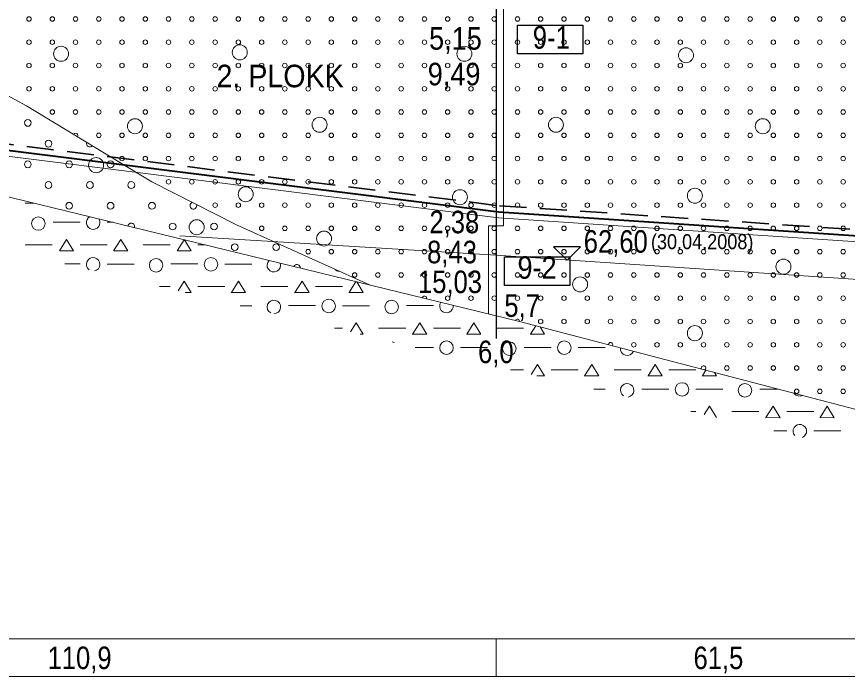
# Model space of a CAD drawing. Extents: x 640104 to 640970, y 6442278 to 6442689.
# Drawn here: x 640696.8 to 640807.5, y 6442488.9 to 6442576.8 of the extents above; entities that cross this region are included whole.
import ezdxf
from ezdxf.enums import TextEntityAlignment as Align

# ---------------------------------------------------------------- set-up
doc = ezdxf.new("R2010")
doc.units = 0
doc.header["$LTSCALE"] = 1.2
doc.linetypes.add('MEDIUM_DASHED', pattern=[4.5, 3, -1.5])
for name, color, linetype, lineweight in [('30', 7, 'Continuous', 13), ('31', 7, 'Continuous', 13), ('32', 7, 'Continuous', 25), ('33', 7, 'Continuous', 13), ('34', 7, 'Continuous', 25), ('35', 7, 'Continuous', 35), ('42', 7, 'Continuous', 13), ('43', 7, 'Continuous', 13), ('46', 7, 'Continuous', 13), ('47', 7, 'Continuous', 13)]:
    doc.layers.add(name, color=color, linetype=linetype, lineweight=lineweight)

msp = doc.modelspace()

# ---------------------------------------------------------------- linework, layer by layer
at = {"layer": '30'}
for p, q in [((640524.54, 6442493.94), (640955.05, 6442493.94)), ((640760.67, 6442493.94), (640760.67, 6442488.94)), ((640524.54, 6442488.94), (640955.05, 6442488.94))]:
    msp.add_line(p, q, dxfattribs=at)
at = {"layer": '31'}
for points in [[(640657.64, 6442584.24), (640674.2, 6442577.56), (640686.8, 6442571.01), (640698.09, 6442564.96), (640704.51, 6442561.06), (640714.77, 6442554.82), (640726.06, 6442549.09), (640743.8, 6442541.09)], [(640553.71, 6442558.56), (640570.07, 6442558.94), (640649.85, 6442563.98), (640763.79, 6442536.22), (640808.67, 6442524.48), (640822.17, 6442520.94), (640837.77, 6442517.67), (640873.2, 6442509.45), (640884.27, 6442508.94), (640895.27, 6442508.94), (640947.47, 6442510.44), (640955.05, 6442510.44)]]:
    msp.add_lwpolyline(points, dxfattribs=at)
at = {"layer": '32'}
msp.add_line((640760.67, 6442593.94), (640760.67, 6442533.94), dxfattribs=at)
at = {"layer": '33'}
for points in [[(640761.67, 6442548.94), (640761.67, 6442587.75), (640760.71, 6442587.94), (640760.67, 6442587.94), (640760.67, 6442548.94)], [(640759.67, 6442548.94), (640759.67, 6442537.22), (640760.67, 6442536.98), (640760.67, 6442548.94)]]:
    msp.add_lwpolyline(points, close=True, dxfattribs=at)
at = {"layer": '33', "lineweight": 25}
for points in [[(640763.51, 6442575.69), (640772.22, 6442575.69), (640772.22, 6442571.89), (640763.51, 6442571.89)], [(640761.76, 6442544.82), (640770.47, 6442544.82), (640770.47, 6442541.03), (640761.76, 6442541.03)]]:
    msp.add_lwpolyline(points, close=True, dxfattribs=at)
at = {"layer": '34', "lineweight": 13}
msp.add_lwpolyline([(640718.51, 6442547.61), (640760.64, 6442545.05), (640822.17, 6442540.94), (640861.08, 6442538.41), (640873.26, 6442537.95), (640895.2, 6442536.39), (640947.44, 6442534.5), (640955.05, 6442534.43)], dxfattribs=at)
at = {"layer": '34'}
msp.add_lwpolyline([(640768.33, 6442546.18), (640770.13, 6442544.37), (640771.9, 6442546.18)], close=True, dxfattribs=at)
at = {"layer": '35', "linetype": 'MEDIUM_DASHED'}
msp.add_lwpolyline([(640649.9, 6442565.58), (640761.11, 6442551.63), (640823.77, 6442547.45)], dxfattribs=at)
at = {"layer": '35', "lineweight": 40}
msp.add_lwpolyline([(640649.88, 6442564.78), (640761.03, 6442550.84), (640822.97, 6442546.7)], dxfattribs=at)
at = {"layer": '35', "lineweight": 13}
msp.add_lwpolyline([(640649.85, 6442563.98), (640760.96, 6442550.04), (640822.17, 6442545.95)], dxfattribs=at)
at = {"layer": '42'}
for centre in [(640698.254, 6442562.667), (640701.012, 6442559.909), (640698.254, 6442557.152), (640703.77, 6442557.152), (640709.285, 6442557.152), (640701.012, 6442554.394), (640706.527, 6442554.394), (640712.043, 6442554.394), (640703.77, 6442551.636), (640709.285, 6442551.636), (640714.8, 6442551.636), (640717.558, 6442548.878), (640723.074, 6442548.878), (640725.831, 6442546.121), (640731.347, 6442546.121)]:
    msp.add_circle(centre, 0.45, dxfattribs=at)
for centre, start, end in [((640706.527, 6442559.909), 156.91227, 320.46546), ((640720.316, 6442551.636), 105.84554, 20.36198), ((640712.043, 6442548.878), 339.98451, 172.63295), ((640734.104, 6442543.363), 357.50142, 155.11603), ((640739.62, 6442543.363), 207.38476, 284.05232)]:
    msp.add_arc(centre, 0.45, start, end, dxfattribs=at)
at = {"layer": '43'}
for centre in [(640698.411, 6442576.518), (640701.511, 6442576.518), (640704.611, 6442576.518), (640707.711, 6442576.518), (640710.811, 6442576.518), (640713.911, 6442576.518), (640717.011, 6442576.518), (640720.111, 6442576.518), (640723.211, 6442576.518), (640726.311, 6442576.518), (640729.411, 6442576.518), (640732.511, 6442576.518), (640735.611, 6442576.518), (640738.711, 6442576.518), (640741.811, 6442576.518), (640744.911, 6442576.518), (640748.011, 6442576.518), (640751.111, 6442576.518), (640754.211, 6442576.518), (640757.311, 6442576.518), (640760.411, 6442576.518), (640763.511, 6442576.518), (640766.611, 6442576.518), (640769.711, 6442576.518), (640772.811, 6442576.518), (640775.911, 6442576.518), (640779.011, 6442576.518), (640782.111, 6442576.518), (640785.211, 6442576.518), (640788.311, 6442576.518), (640791.411, 6442576.518), (640794.511, 6442576.518), (640797.611, 6442576.518), (640800.711, 6442576.518), (640803.811, 6442576.518), (640806.911, 6442576.518), (640698.411, 6442573.418), (640701.511, 6442573.418), (640704.611, 6442573.418), (640707.711, 6442573.418), (640710.811, 6442573.418), (640713.911, 6442573.418), (640717.011, 6442573.418), (640720.111, 6442573.418), (640723.211, 6442573.418), (640726.311, 6442573.418), (640729.411, 6442573.418), (640732.511, 6442573.418), (640735.611, 6442573.418), (640738.711, 6442573.418), (640741.811, 6442573.418), (640744.911, 6442573.418), (640748.011, 6442573.418), (640751.111, 6442573.418), (640754.211, 6442573.418), (640757.311, 6442573.418), (640760.411, 6442573.418), (640763.511, 6442573.418), (640766.611, 6442573.418), (640769.711, 6442573.418), (640772.811, 6442573.418), (640775.911, 6442573.418), (640779.011, 6442573.418), (640782.111, 6442573.418), (640785.211, 6442573.418), (640788.311, 6442573.418), (640791.411, 6442573.418), (640794.511, 6442573.418), (640797.611, 6442573.418), (640800.711, 6442573.418), (640803.811, 6442573.418), (640806.911, 6442573.418), (640698.411, 6442570.318), (640701.511, 6442570.318), (640704.611, 6442570.318), (640707.711, 6442570.318), (640710.811, 6442570.318), (640713.911, 6442570.318), (640717.011, 6442570.318), (640720.111, 6442570.318), (640723.211, 6442570.318), (640726.311, 6442570.318), (640729.411, 6442570.318), (640732.511, 6442570.318), (640735.611, 6442570.318), (640738.711, 6442570.318), (640741.811, 6442570.318), (640744.911, 6442570.318), (640748.011, 6442570.318), (640751.111, 6442570.318), (640754.211, 6442570.318), (640757.311, 6442570.318), (640760.411, 6442570.318), (640763.511, 6442570.318), (640766.611, 6442570.318), (640769.711, 6442570.318), (640772.811, 6442570.318), (640775.911, 6442570.318), (640779.011, 6442570.318), (640782.111, 6442570.318), (640785.211, 6442570.318), (640788.311, 6442570.318), (640791.411, 6442570.318), (640794.511, 6442570.318), (640797.611, 6442570.318), (640800.711, 6442570.318), (640803.811, 6442570.318), (640806.911, 6442570.318), (640698.411, 6442567.218), (640701.511, 6442567.218), (640704.611, 6442567.218), (640707.711, 6442567.218), (640710.811, 6442567.218), (640713.911, 6442567.218), (640717.011, 6442567.218), (640720.111, 6442567.218), (640723.211, 6442567.218), (640726.311, 6442567.218), (640729.411, 6442567.218), (640732.511, 6442567.218), (640735.611, 6442567.218), (640738.711, 6442567.218), (640741.811, 6442567.218), (640744.911, 6442567.218), (640748.011, 6442567.218), (640751.111, 6442567.218), (640754.211, 6442567.218), (640757.311, 6442567.218), (640760.411, 6442567.218), (640763.511, 6442567.218), (640766.611, 6442567.218), (640769.711, 6442567.218), (640772.811, 6442567.218), (640775.911, 6442567.218), (640779.011, 6442567.218), (640782.111, 6442567.218), (640785.211, 6442567.218), (640788.311, 6442567.218), (640791.411, 6442567.218), (640794.511, 6442567.218), (640797.611, 6442567.218), (640800.711, 6442567.218), (640803.811, 6442567.218), (640806.911, 6442567.218), (640701.511, 6442564.118), (640704.611, 6442564.118), (640707.711, 6442564.118), (640710.811, 6442564.118), (640713.911, 6442564.118), (640717.011, 6442564.118), (640720.111, 6442564.118), (640723.211, 6442564.118), (640726.311, 6442564.118), (640729.411, 6442564.118), (640732.511, 6442564.118), (640735.611, 6442564.118), (640738.711, 6442564.118), (640741.811, 6442564.118), (640744.911, 6442564.118), (640748.011, 6442564.118), (640751.111, 6442564.118), (640754.211, 6442564.118), (640757.311, 6442564.118), (640760.411, 6442564.118), (640763.511, 6442564.118), (640766.611, 6442564.118), (640769.711, 6442564.118), (640772.811, 6442564.118), (640775.911, 6442564.118), (640779.011, 6442564.118), (640782.111, 6442564.118), (640785.211, 6442564.118), (640788.311, 6442564.118), (640791.411, 6442564.118), (640794.511, 6442564.118), (640797.611, 6442564.118), (640800.711, 6442564.118), (640803.811, 6442564.118), (640806.911, 6442564.118), (640707.711, 6442561.018), (640710.811, 6442561.018), (640713.911, 6442561.018), (640717.011, 6442561.018), (640720.111, 6442561.018), (640723.211, 6442561.018), (640726.311, 6442561.018), (640729.411, 6442561.018), (640732.511, 6442561.018), (640735.611, 6442561.018), (640738.711, 6442561.018), (640741.811, 6442561.018), (640744.911, 6442561.018), (640748.011, 6442561.018), (640751.111, 6442561.018), (640754.211, 6442561.018), (640757.311, 6442561.018), (640760.411, 6442561.018), (640763.511, 6442561.018), (640766.611, 6442561.018), (640769.711, 6442561.018), (640772.811, 6442561.018), (640775.911, 6442561.018), (640779.011, 6442561.018), (640782.111, 6442561.018), (640785.211, 6442561.018), (640788.311, 6442561.018), (640791.411, 6442561.018), (640794.511, 6442561.018), (640797.611, 6442561.018), (640800.711, 6442561.018), (640803.811, 6442561.018), (640806.911, 6442561.018), (640710.811, 6442557.918), (640713.911, 6442557.918), (640717.011, 6442557.918), (640720.111, 6442557.918), (640723.211, 6442557.918), (640726.311, 6442557.918), (640729.411, 6442557.918), (640732.511, 6442557.918), (640735.611, 6442557.918), (640738.711, 6442557.918), (640741.811, 6442557.918), (640744.911, 6442557.918), (640748.011, 6442557.918), (640751.111, 6442557.918), (640754.211, 6442557.918), (640757.311, 6442557.918), (640760.411, 6442557.918), (640763.511, 6442557.918), (640766.611, 6442557.918), (640769.711, 6442557.918), (640772.811, 6442557.918), (640775.911, 6442557.918), (640779.011, 6442557.918), (640782.111, 6442557.918), (640785.211, 6442557.918), (640788.311, 6442557.918), (640791.411, 6442557.918), (640794.511, 6442557.918), (640797.611, 6442557.918), (640800.711, 6442557.918), (640803.811, 6442557.918), (640806.911, 6442557.918), (640717.011, 6442554.818), (640720.111, 6442554.818), (640723.211, 6442554.818), (640726.311, 6442554.818), (640729.411, 6442554.818), (640732.511, 6442554.818), (640735.611, 6442554.818), (640738.711, 6442554.818), (640741.811, 6442554.818), (640744.911, 6442554.818), (640748.011, 6442554.818), (640751.111, 6442554.818), (640754.211, 6442554.818), (640757.311, 6442554.818), (640760.411, 6442554.818), (640763.511, 6442554.818), (640766.611, 6442554.818), (640769.711, 6442554.818), (640772.811, 6442554.818), (640775.911, 6442554.818), (640779.011, 6442554.818), (640782.111, 6442554.818), (640785.211, 6442554.818), (640788.311, 6442554.818), (640791.411, 6442554.818), (640794.511, 6442554.818), (640797.611, 6442554.818), (640800.711, 6442554.818), (640803.811, 6442554.818), (640806.911, 6442554.818), (640723.211, 6442551.718), (640726.311, 6442551.718), (640729.411, 6442551.718), (640732.511, 6442551.718), (640735.611, 6442551.718), (640738.711, 6442551.718), (640741.811, 6442551.718), (640744.911, 6442551.718), (640748.011, 6442551.718), (640751.111, 6442551.718), (640754.211, 6442551.718), (640757.311, 6442551.718), (640760.411, 6442551.718), (640763.511, 6442551.718), (640766.611, 6442551.718), (640769.711, 6442551.718), (640772.811, 6442551.718), (640775.911, 6442551.718), (640779.011, 6442551.718), (640782.111, 6442551.718), (640785.211, 6442551.718), (640788.311, 6442551.718), (640791.411, 6442551.718), (640794.511, 6442551.718), (640797.611, 6442551.718), (640800.711, 6442551.718), (640803.811, 6442551.718), (640806.911, 6442551.718), (640729.411, 6442548.618), (640732.511, 6442548.618), (640735.611, 6442548.618), (640738.711, 6442548.618), (640741.811, 6442548.618), (640744.911, 6442548.618), (640748.011, 6442548.618), (640751.111, 6442548.618), (640754.211, 6442548.618), (640757.311, 6442548.618), (640760.411, 6442548.618), (640763.511, 6442548.618), (640766.611, 6442548.618), (640769.711, 6442548.618), (640772.811, 6442548.618), (640775.911, 6442548.618), (640779.011, 6442548.618), (640782.111, 6442548.618), (640785.211, 6442548.618), (640788.311, 6442548.618), (640791.411, 6442548.618), (640794.511, 6442548.618), (640797.611, 6442548.618), (640800.711, 6442548.618), (640803.811, 6442548.618), (640806.911, 6442548.618), (640735.611, 6442545.518), (640738.711, 6442545.518), (640741.811, 6442545.518), (640744.911, 6442545.518), (640748.011, 6442545.518), (640751.111, 6442545.518), (640754.211, 6442545.518), (640757.311, 6442545.518), (640760.411, 6442545.518), (640763.511, 6442545.518), (640766.611, 6442545.518), (640769.711, 6442545.518), (640772.811, 6442545.518), (640775.911, 6442545.518), (640779.011, 6442545.518), (640782.111, 6442545.518), (640785.211, 6442545.518), (640788.311, 6442545.518), (640791.411, 6442545.518), (640794.511, 6442545.518), (640797.611, 6442545.518), (640800.711, 6442545.518), (640803.811, 6442545.518), (640806.911, 6442545.518), (640741.811, 6442542.418), (640744.911, 6442542.418), (640748.011, 6442542.418), (640751.111, 6442542.418), (640754.211, 6442542.418), (640757.311, 6442542.418), (640760.411, 6442542.418), (640763.511, 6442542.418), (640766.611, 6442542.418), (640769.711, 6442542.418), (640772.811, 6442542.418), (640775.911, 6442542.418), (640779.011, 6442542.418), (640782.111, 6442542.418), (640785.211, 6442542.418), (640788.311, 6442542.418), (640791.411, 6442542.418), (640794.511, 6442542.418), (640797.611, 6442542.418), (640800.711, 6442542.418), (640803.811, 6442542.418), (640806.911, 6442542.418), (640754.211, 6442539.318), (640757.311, 6442539.318), (640760.411, 6442539.318), (640763.511, 6442539.318), (640766.611, 6442539.318), (640769.711, 6442539.318), (640772.811, 6442539.318), (640775.911, 6442539.318), (640779.011, 6442539.318), (640782.111, 6442539.318), (640785.211, 6442539.318), (640788.311, 6442539.318), (640791.411, 6442539.318), (640794.511, 6442539.318), (640797.611, 6442539.318), (640800.711, 6442539.318), (640803.811, 6442539.318), (640806.911, 6442539.318), (640766.611, 6442536.218), (640769.711, 6442536.218), (640772.811, 6442536.218), (640775.911, 6442536.218), (640779.011, 6442536.218), (640782.111, 6442536.218), (640785.211, 6442536.218), (640788.311, 6442536.218), (640791.411, 6442536.218), (640794.511, 6442536.218), (640797.611, 6442536.218), (640800.711, 6442536.218), (640803.811, 6442536.218), (640806.911, 6442536.218), (640779.011, 6442533.118), (640782.111, 6442533.118), (640785.211, 6442533.118), (640788.311, 6442533.118), (640791.411, 6442533.118), (640794.511, 6442533.118), (640797.611, 6442533.118), (640800.711, 6442533.118), (640803.811, 6442533.118), (640806.911, 6442533.118), (640791.411, 6442530.018), (640794.511, 6442530.018), (640797.611, 6442530.018), (640800.711, 6442530.018), (640803.811, 6442530.018), (640806.911, 6442530.018), (640800.711, 6442526.918), (640803.811, 6442526.918), (640806.911, 6442526.918)]:
    msp.add_circle(centre, 0.3, dxfattribs=at)
for centre, start, end in [((640704.611, 6442561.018), 325.58753, 151.82007), ((640751.111, 6442539.318), 344.7294, 167.88805), ((640763.511, 6442536.218), 359.46997, 153.07286), ((640775.911, 6442533.118), 332.67826, 178.00309), ((640788.311, 6442530.018), 302.29953, 208.38182)]:
    msp.add_arc(centre, 0.3, start, end, dxfattribs=at)
at = {"layer": '46'}
for p, q in [((640699.05, 6442551.99), (640697.92, 6442551.99)), ((640705.22, 6442549.43), (640701.62, 6442549.43)), ((640709.57, 6442549.43), (640708.82, 6442549.43)), ((640701.52, 6442546.44), (640697.92, 6442546.44)), ((640708.82, 6442546.43), (640705.22, 6442546.43)), ((640717.22, 6442546.44), (640713.62, 6442546.44)), ((640721.87, 6442546.43), (640720.91, 6442546.43)), ((640705.22, 6442543.88), (640703.2, 6442543.88)), ((640712.42, 6442543.87), (640708.82, 6442543.87)), ((640720.91, 6442543.88), (640717.31, 6442543.88)), ((640728.11, 6442543.87), (640724.51, 6442543.87)), ((640717.22, 6442540.88), (640715.79, 6442540.88)), ((640724.51, 6442540.88), (640720.91, 6442540.88)), ((640732.91, 6442540.88), (640729.31, 6442540.88)), ((640740.21, 6442540.88), (640736.61, 6442540.88)), ((640728.11, 6442538.32), (640726.56, 6442538.32)), ((640736.61, 6442538.33), (640733.01, 6442538.33)), ((640743.81, 6442538.32), (640740.21, 6442538.32)), ((640752.3, 6442538.33), (640748.7, 6442538.33)), ((640740.21, 6442535.33), (640739.13, 6442535.33)), ((640748.61, 6442535.33), (640745.01, 6442535.33)), ((640755.9, 6442535.33), (640752.3, 6442535.33)), ((640764.3, 6442535.33), (640760.7, 6442535.33)), ((640752.3, 6442532.77), (640749.86, 6442532.77)), ((640759.5, 6442532.77), (640755.9, 6442532.77)), ((640768, 6442532.77), (640764.4, 6442532.77)), ((640775.2, 6442532.77), (640771.6, 6442532.77)), ((640764.3, 6442529.78), (640762.58, 6442529.78)), ((640771.6, 6442529.77), (640768, 6442529.77)), ((640780, 6442529.78), (640776.4, 6442529.78)), ((640787.29, 6442529.77), (640783.69, 6442529.77)), ((640775.2, 6442527.21), (640773.67, 6442527.21)), ((640783.69, 6442527.22), (640780.09, 6442527.22)), ((640790.89, 6442527.21), (640787.29, 6442527.21)), ((640798.21, 6442527.22), (640795.79, 6442527.22)), ((640787.29, 6442524.22), (640786.62, 6442524.22)), ((640795.69, 6442524.22), (640792.09, 6442524.22)), ((640802.99, 6442524.22), (640799.39, 6442524.22)), ((640799.39, 6442521.66), (640797.67, 6442521.66)), ((640806.59, 6442521.66), (640802.99, 6442521.66))]:
    msp.add_line(p, q, dxfattribs=at)
for points in [[(640702.46, 6442545.61), (640702.46, 6442545.63), (640703.41, 6442547.16), (640704.34, 6442545.62), (640702.54, 6442545.63)], [(640709.68, 6442545.61), (640709.68, 6442545.63), (640710.63, 6442547.16), (640711.56, 6442545.62), (640709.76, 6442545.63)], [(640718.15, 6442545.61), (640718.15, 6442545.63), (640719.07, 6442547.11)], [(640719.14, 6442547.1), (640720.03, 6442545.62), (640718.23, 6442545.63)], [(640718.29, 6442540.29), (640719.1, 6442541.61), (640720.03, 6442540.07), (640719.21, 6442540.07)], [(640725.37, 6442540.05), (640725.38, 6442540.08), (640726.32, 6442541.61), (640727.25, 6442540.07), (640725.45, 6442540.08)], [(640733.85, 6442540.05), (640733.85, 6442540.08), (640734.8, 6442541.61), (640735.73, 6442540.07), (640733.93, 6442540.08)], [(640741.07, 6442540.05), (640741.07, 6442540.08), (640741.97, 6442541.54)], [(640742.08, 6442541.51), (640742.95, 6442540.07), (640741.15, 6442540.08)], [(640741.26, 6442534.82), (640742.02, 6442536.05), (640742.95, 6442534.51), (640742.54, 6442534.51)], [(640749.54, 6442534.5), (640749.54, 6442534.52), (640750.49, 6442536.05), (640751.42, 6442534.51), (640749.62, 6442534.52)], [(640756.76, 6442534.5), (640756.77, 6442534.52), (640757.71, 6442536.05), (640758.64, 6442534.51), (640756.84, 6442534.52)], [(640765.24, 6442534.5), (640765.24, 6442534.52), (640765.94, 6442535.66)], [(640766.52, 6442535.51), (640767.12, 6442534.51), (640765.32, 6442534.52)], [(640765.34, 6442529.14), (640766.19, 6442530.5), (640767.12, 6442528.96), (640766.1, 6442528.96)], [(640772.46, 6442528.94), (640772.46, 6442528.97), (640773.41, 6442530.5), (640774.34, 6442528.96), (640772.54, 6442528.97)], [(640780.93, 6442528.94), (640780.94, 6442528.97), (640781.88, 6442530.5), (640782.81, 6442528.96), (640781.01, 6442528.97)], [(640788.15, 6442528.94), (640788.16, 6442528.97), (640788.63, 6442529.72)], [(640789.75, 6442529.43), (640790.03, 6442528.96), (640788.23, 6442528.97)], [(640788.4, 6442523.81), (640789.1, 6442524.94), (640790.02, 6442523.43)], [(640796.63, 6442523.39), (640796.63, 6442523.41), (640797.58, 6442524.94), (640798.51, 6442523.4), (640796.71, 6442523.41)], [(640803.85, 6442523.39), (640803.85, 6442523.41), (640804.8, 6442524.94), (640805.73, 6442523.4), (640803.93, 6442523.41)]]:
    msp.add_lwpolyline(points, dxfattribs=at)
for centre in [(640699.652, 6442549.261), (640715.348, 6442543.706), (640722.661, 6442543.828), (640738.356, 6442538.274), (640746.738, 6442538.152), (640754.051, 6442532.72), (640762.433, 6442532.598), (640769.746, 6442532.72), (640785.442, 6442527.165), (640793.824, 6442527.043)]:
    msp.add_circle(centre, 0.9, dxfattribs=at)
for centre, start, end in [((640706.966, 6442549.383), 118.95087, 33.66659), ((640706.966, 6442543.828), 280.80752, 232.40748), ((640731.043, 6442543.706), 134.19607, 18.42139), ((640731.043, 6442538.152), 269.9999, 243.2151), ((640754.051, 6442538.274), 146.12777, 6.48968), ((640746.738, 6442532.598), 69.20471, 84.0103), ((640778.128, 6442532.598), 173.19582, 337.48553), ((640778.128, 6442527.043), 277.8581, 236.10429), ((640801.137, 6442527.165), 215.42763, 295.25372), ((640801.137, 6442521.611), 292.6253, 221.33709)]:
    msp.add_arc(centre, 0.9, start, end, dxfattribs=at)
at = {"layer": '47'}
for centre in [(640726.506, 6442572.072), (640702.682, 6442571.875), (640756.434, 6442571.875), (640785.968, 6442571.678), (640712.527, 6442562.227), (640737.138, 6442562.424), (640768.642, 6442562.424), (640796.207, 6442562.227), (640707.357, 6442557.042), (640727.294, 6442553.17), (640755.843, 6442552.776), (640787.15, 6442552.973), (640720.757, 6442548.774), (640737.729, 6442547.263), (640798.963, 6442543.522), (640771.858, 6442541.159), (640787.15, 6442534.662)]:
    msp.add_circle(centre, 1, dxfattribs=at)

# ---------------------------------------------------------------- texts
at = {"layer": '30', "width": 0.85}
for s, p in [('110,9', (640705.15, 6442489.91)), ('61,5', (640790.29, 6442489.91))]:
    msp.add_text(s, height=3, dxfattribs=at).set_placement(p, align=Align.CENTER)
at = {"layer": '32', "width": 0.85}
for s, p in [('5,7', (640764.13, 6442536.83)), ('6,0', (640760.63, 6442530.67))]:
    msp.add_text(s, height=3, dxfattribs=at).set_placement(p, align=Align.CENTER)
at = {"layer": '33'}
for s, width, p in [('5,15', 0.9, (640755.245, 6442572.43)), ('9-1', 0.85, (640768.02, 6442572.56)), ('9,49', 0.9, (640755.065, 6442567.68)), ('2,38', 0.85, (640755.095, 6442547.97)), ('8,43', 0.85, (640754.785, 6442543.97)), ('9-2', 0.9, (640766.12, 6442541.91)), ('15,03', 0.85, (640754.52, 6442540))]:
    msp.add_text(s, height=3, dxfattribs=dict(at, width=width)).set_placement(p, align=Align.CENTER)
at = {"layer": '34'}
for s, height, width, p in [('62,60', 3, 0.85, (640776.61, 6442545.38)), ('(30.04.2008)', 2, 0.9, (640788.125, 6442545.85))]:
    msp.add_text(s, height=height, dxfattribs=dict(at, width=width)).set_placement(p, align=Align.CENTER)
at = {"layer": '35', "width": 0.95}
msp.add_text('2. PLOKK', height=3, dxfattribs=at).set_placement((640731.88, 6442567.42), align=Align.CENTER)

doc.saveas('drawing.dxf')
